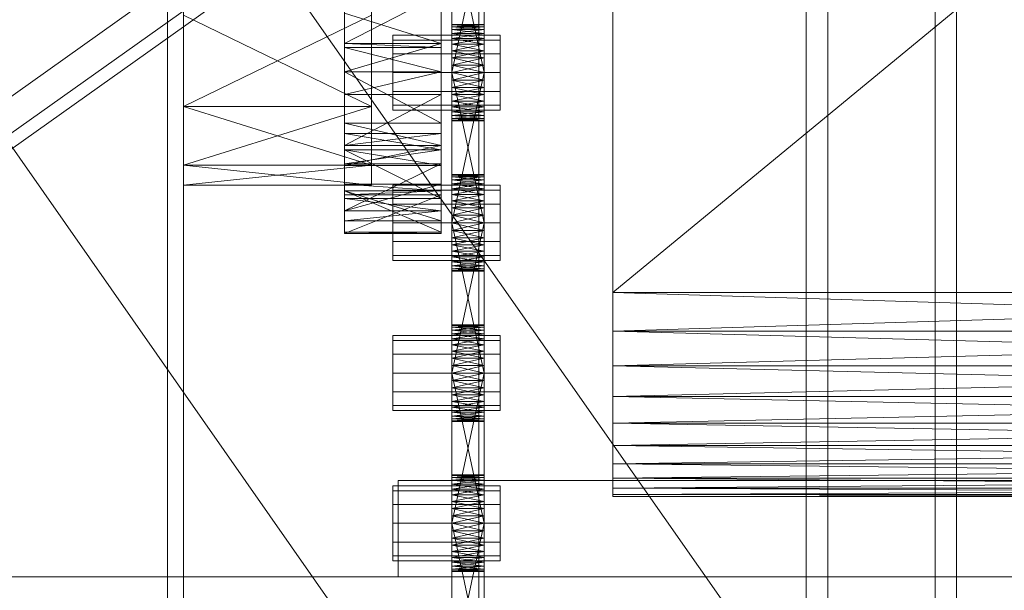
# Model space of a CAD drawing. Header units: millimetres. Extents: x -4395 to 65662, y -65530 to 6847.
# Tile 408 of 656: x 1369 to 1553, y -33946 to -33840. Entities that reach past the tile are written whole.
import ezdxf

# ---------------------------------------------------------------- set-up
doc = ezdxf.new("R2010")
doc.units = ezdxf.units.MM
for name, color, linetype, lineweight in [('COTAS_O', 1, 'Continuous', 0), ('frontal_C03', 7, 'Continuous', 0), ('frontal_secador', 7, 'Continuous', 0), ('frontal_tolva', 7, 'Continuous', 0)]:
    doc.layers.add(name, color=color, linetype=linetype, lineweight=lineweight)
doc.dimstyles.new('R19_100', dxfattribs={"dimtxt": 250, "dimasz": 150, "dimexe": 150, "dimexo": 80, "dimgap": 100, "dimtad": 1, "dimtih": 1, "dimtoh": 1, "dimdsep": 46, "dimcen": 0.09, "dimadec": 0, "dimazin": 0, "dimtfac": 1, "dimtdec": 4, "dimtofl": 0, "dimtmove": 0, "dimatfit": 3, "dimfxl": 1, "dimtolj": 1, "dimtzin": 0, "dimarcsym": 0})

# ---------------------------------------------------------------- blocks, each defined once
blk = doc.blocks.new('DIM_R33_43')
at = {"layer": 'COTAS_O'}
for p, q in [((-1725, -33700), (-1575, -33655)), ((1725, -33700), (1575, -33655)), ((-1725, -34400), (-1725, -33700)), ((-1725, -33700), (1725, -33700)), ((-1725, -33700), (-1575, -33745)), ((1725, -33700), (1575, -33745)), ((1725, -34400), (1725, -33700))]:
    blk.add_line(p, q, dxfattribs=at)
blk.add_text('3450 O', height=250, dxfattribs=at).set_placement((0, -33600))

msp = doc.modelspace()

# ---------------------------------------------------------------- linework, layer by layer
at = {"layer": 'frontal_C03'}
for p, q in [((1455, -35237.853), (1455, -32581.274)), ((1516, -35237.853), (1516, -32581.274)), ((1520, -32581.274), (1520, -35237.853)), ((1455, -32585.202), (1455, -35241.781)), ((1520, -35241.781), (1520, -32585.202)), ((1455, -35724.97), (1455, -33068.391)), ((1520, -33068.391), (1520, -35724.97)), ((1455, -33072.319), (1455, -35728.898)), ((1516, -33072.319), (1516, -35728.898)), ((1520, -35728.898), (1520, -33072.319)), ((1540, -35988), (1540, -33352.082)), ((1544, -35988), (1544, -33352.082))]:
    msp.add_line(p, q, dxfattribs=at)
at = {"layer": 'frontal_secador'}
for p, q in [((1400, -36000), (1400, -33000)), ((1397, -35940), (1397, -33075)), ((1400, -36000), (1400, -33075)), ((1400, -34600), (1400, -33075)), ((1400, -35940), (1400, -33075)), ((1400, -34650), (1400, -33075)), ((1400, -36000), (1400, -33250)), ((1480, -33658.5), (1480, -33919)), ((1480, -33914.82), (1480, -33658.5)), ((1480, -33890.5), (1480, -33677.12)), ((1480, -33914.82), (1480, -33677.12)), ((1480, -33682.82), (1480, -33897.72)), ((1480, -33682.82), (1480, -33919)), ((1480, -33890.5), (1480, -33689.28)), ((1480, -33696.5), (1480, -33897.72)), ((1480, -33890.5), (1480, -33696.5)), ((1715, -33696.5), (1480, -33890.5)), ((1430, -33871.527), (1430, -33737.639)), ((1448, -33737.639), (1448, -33871.527)), ((1400, -33866.731), (1400, -33793.5)), ((1435, -33793.5), (1435, -33866.731)), ((1430, -33805.858), (1430, -33849.361)), ((1430, -33805.858), (1430, -33871.527)), ((1448, -33849.361), (1448, -33805.858)), ((1448, -33871.527), (1448, -33805.858)), ((1450, -33852.281), (1450, -33813.481)), ((1450, -33815.136), (1450, -33852.281)), ((1456, -33813.481), (1456, -33852.281)), ((1456, -33852.281), (1456, -33815.136)), ((1450, -33852.281), (1450, -33817.414)), ((1456, -33817.414), (1456, -33852.281)), ((1450, -33849.5), (1450, -33820.092)), ((1450, -33852.281), (1450, -33820.092)), ((1456, -33820.092), (1456, -33849.5)), ((1456, -33820.092), (1456, -33852.281)), ((1450, -33821.5), (1450, -33849.5)), ((1456, -33849.5), (1450, -33821.5)), ((1456, -33821.5), (1450, -33849.5)), ((1456, -33849.5), (1456, -33821.5)), ((1400, -33866.731), (1400, -33826.67)), ((1435, -33826.67), (1435, -33866.731)), ((1430, -33829.365), (1430, -33844.806)), ((1430, -33849.361), (1430, -33829.365)), ((1430, -33863.889), (1430, -33829.365)), ((1430, -33871.527), (1430, -33829.365)), ((1448, -33844.806), (1448, -33829.365)), ((1448, -33829.365), (1448, -33849.361)), ((1448, -33829.365), (1448, -33863.889)), ((1448, -33829.365), (1448, -33871.527)), ((1400, -33866.731), (1400, -33832.493)), ((1435, -33832.493), (1435, -33866.731)), ((1400, -33866.731), (1400, -33834.5)), ((1430, -33849.353), (1430, -33834.777)), ((1430, -33834.777), (1430, -33844.05)), ((1430, -33849.361), (1430, -33834.777)), ((1448, -33834.777), (1430, -33844.05)), ((1435, -33834.5), (1435, -33866.731)), ((1448, -33834.777), (1448, -33849.353)), ((1448, -33844.05), (1448, -33834.777)), ((1448, -33834.777), (1448, -33849.361)), ((1400, -33866.731), (1400, -33838.76)), ((1400, -33838.76), (1400, -33855.794)), ((1435, -33838.76), (1400, -33855.794)), ((1435, -33855.794), (1400, -33838.76)), ((1430, -33838.435), (1430, -33844.806)), ((1430, -33844.05), (1430, -33838.435)), ((1448, -33844.05), (1430, -33838.435)), ((1435, -33838.76), (1435, -33866.731)), ((1435, -33855.794), (1435, -33838.76)), ((1448, -33844.806), (1448, -33838.435)), ((1448, -33838.435), (1448, -33844.05)), ((1450, -33840.611), (1450, -33840.5)), ((1456, -33840.611), (1450, -33840.5)), ((1456, -33840.5), (1450, -33840.5)), ((1456, -33840.5), (1450, -33840.611)), ((1450, -33840.611), (1450, -33841.481)), ((1450, -33840.94), (1450, -33840.611)), ((1450, -33840.611), (1450, -33843.136)), ((1456, -33840.94), (1450, -33840.611)), ((1456, -33840.611), (1450, -33840.611)), ((1456, -33840.611), (1450, -33840.94)), ((1456, -33840.611), (1456, -33840.5)), ((1456, -33841.481), (1456, -33840.611)), ((1456, -33840.611), (1456, -33840.94)), ((1456, -33843.136), (1456, -33840.611)), ((1439, -33843.438), (1439, -33842.5)), ((1459, -33842.5), (1439, -33842.5)), ((1450, -33841.481), (1450, -33840.94)), ((1456, -33841.481), (1450, -33840.94)), ((1456, -33840.94), (1450, -33840.94)), ((1456, -33840.94), (1450, -33841.481)), ((1450, -33841.481), (1450, -33843.136)), ((1450, -33842.219), (1450, -33841.481)), ((1450, -33845.414), (1450, -33841.481)), ((1450, -33880.281), (1450, -33841.481)), ((1456, -33842.219), (1450, -33841.481)), ((1456, -33841.481), (1450, -33841.481)), ((1456, -33841.481), (1450, -33842.219)), ((1450, -33843.136), (1450, -33842.219)), ((1456, -33843.136), (1450, -33842.219)), ((1456, -33842.219), (1450, -33842.219)), ((1456, -33842.219), (1450, -33843.136)), ((1456, -33840.94), (1456, -33841.481)), ((1456, -33843.136), (1456, -33841.481)), ((1456, -33841.481), (1456, -33842.219)), ((1456, -33841.481), (1456, -33845.414)), ((1456, -33841.481), (1456, -33880.281)), ((1456, -33842.219), (1456, -33843.136)), ((1459, -33843.438), (1459, -33842.5)), ((1430, -33844.05), (1430, -33849.353)), ((1430, -33844.806), (1430, -33844.05)), ((1448, -33844.05), (1430, -33844.05)), ((1448, -33844.05), (1430, -33849.353)), ((1448, -33844.806), (1430, -33844.05)), ((1439, -33846), (1439, -33843.438)), ((1459, -33843.438), (1439, -33843.438)), ((1448, -33849.353), (1448, -33844.05)), ((1448, -33844.05), (1448, -33844.806)), ((1450, -33843.136), (1450, -33845.414)), ((1450, -33844.21), (1450, -33843.136)), ((1450, -33843.136), (1450, -33848.092)), ((1450, -33843.136), (1450, -33880.281)), ((1456, -33844.21), (1450, -33843.136)), ((1456, -33843.136), (1450, -33843.136)), ((1456, -33843.136), (1450, -33844.21)), ((1450, -33845.414), (1450, -33844.21)), ((1456, -33845.414), (1450, -33844.21)), ((1456, -33844.21), (1450, -33844.21)), ((1456, -33844.21), (1450, -33845.414)), ((1456, -33845.414), (1456, -33843.136)), ((1456, -33843.136), (1456, -33844.21)), ((1456, -33848.092), (1456, -33843.136)), ((1456, -33880.281), (1456, -33843.136)), ((1456, -33844.21), (1456, -33845.414)), ((1459, -33846), (1459, -33843.438)), ((1430, -33849.361), (1430, -33844.806)), ((1448, -33849.361), (1430, -33844.806)), ((1448, -33844.806), (1430, -33844.806)), ((1439, -33849.5), (1439, -33846)), ((1459, -33846), (1439, -33846)), ((1448, -33844.806), (1448, -33849.361)), ((1450, -33845.414), (1450, -33848.092)), ((1450, -33846.719), (1450, -33845.414)), ((1450, -33880.281), (1450, -33845.414)), ((1456, -33846.719), (1450, -33845.414)), ((1456, -33845.414), (1450, -33845.414)), ((1456, -33845.414), (1450, -33846.719)), ((1456, -33848.092), (1456, -33845.414)), ((1456, -33845.414), (1456, -33846.719)), ((1456, -33845.414), (1456, -33880.281)), ((1459, -33849.5), (1459, -33846)), ((1450, -33848.092), (1450, -33846.719)), ((1456, -33848.092), (1450, -33846.719)), ((1456, -33846.719), (1450, -33846.719)), ((1456, -33846.719), (1450, -33848.092)), ((1450, -33877.5), (1450, -33848.092)), ((1450, -33848.092), (1450, -33849.5)), ((1450, -33880.281), (1450, -33848.092)), ((1456, -33849.5), (1450, -33848.092)), ((1456, -33848.092), (1450, -33848.092)), ((1456, -33848.092), (1450, -33849.5)), ((1456, -33846.719), (1456, -33848.092)), ((1456, -33848.092), (1456, -33877.5)), ((1456, -33849.5), (1456, -33848.092)), ((1456, -33848.092), (1456, -33880.281)), ((1448, -33849.353), (1430, -33849.353)), ((1448, -33849.353), (1430, -33849.361)), ((1430, -33849.361), (1430, -33860.859)), ((1430, -33858.895), (1430, -33849.361)), ((1430, -33863.889), (1430, -33849.361)), ((1430, -33849.361), (1430, -33853.572)), ((1430, -33849.361), (1430, -33871.527)), ((1448, -33849.361), (1430, -33849.361)), ((1448, -33849.361), (1430, -33853.572)), ((1448, -33858.895), (1430, -33849.361)), ((1439, -33849.5), (1439, -33853)), ((1439, -33849.5), (1459, -33849.5)), ((1448, -33860.859), (1448, -33849.361)), ((1448, -33849.361), (1448, -33858.895)), ((1448, -33849.361), (1448, -33863.889)), ((1448, -33853.572), (1448, -33849.361)), ((1448, -33871.527), (1448, -33849.361)), ((1450, -33849.5), (1450, -33877.5)), ((1456, -33877.5), (1450, -33849.5)), ((1456, -33849.5), (1450, -33849.5)), ((1456, -33849.5), (1450, -33877.5)), ((1450, -33852.281), (1450, -33849.5)), ((1450, -33849.5), (1450, -33850.908)), ((1456, -33849.5), (1450, -33850.908)), ((1456, -33850.908), (1450, -33849.5)), ((1456, -33877.5), (1456, -33849.5)), ((1456, -33849.5), (1456, -33852.281)), ((1456, -33850.908), (1456, -33849.5)), ((1459, -33853), (1459, -33849.5)), ((1450, -33850.908), (1450, -33852.281)), ((1456, -33850.908), (1450, -33850.908)), ((1456, -33850.908), (1450, -33852.281)), ((1456, -33852.281), (1450, -33850.908)), ((1456, -33852.281), (1456, -33850.908)), ((1430, -33866.827), (1430, -33853.572)), ((1430, -33853.572), (1430, -33863.075)), ((1430, -33863.889), (1430, -33853.572)), ((1448, -33853.572), (1430, -33853.572)), ((1448, -33853.572), (1430, -33863.075)), ((1439, -33853), (1439, -33855.562)), ((1459, -33853), (1439, -33853)), ((1448, -33853.572), (1448, -33866.827)), ((1448, -33863.075), (1448, -33853.572)), ((1448, -33853.572), (1448, -33863.889)), ((1450, -33854.79), (1450, -33852.281)), ((1450, -33852.281), (1450, -33853.586)), ((1450, -33856.781), (1450, -33852.281)), ((1450, -33858.5), (1450, -33852.281)), ((1456, -33852.281), (1450, -33852.281)), ((1456, -33852.281), (1450, -33853.586)), ((1456, -33853.586), (1450, -33852.281)), ((1450, -33853.586), (1450, -33854.79)), ((1456, -33853.586), (1450, -33853.586)), ((1456, -33853.586), (1450, -33854.79)), ((1456, -33854.79), (1450, -33853.586)), ((1456, -33852.281), (1456, -33854.79)), ((1456, -33853.586), (1456, -33852.281)), ((1456, -33852.281), (1456, -33856.781)), ((1456, -33852.281), (1456, -33858.5)), ((1456, -33854.79), (1456, -33853.586)), ((1459, -33853), (1459, -33855.562)), ((1450, -33856.781), (1450, -33854.79)), ((1450, -33854.79), (1450, -33855.864)), ((1456, -33854.79), (1450, -33854.79)), ((1456, -33854.79), (1450, -33855.864)), ((1456, -33855.864), (1450, -33854.79)), ((1456, -33854.79), (1456, -33856.781)), ((1456, -33855.864), (1456, -33854.79)), ((1400, -33855.794), (1400, -33866.731)), ((1435, -33855.794), (1400, -33855.794)), ((1435, -33855.794), (1400, -33866.731)), ((1435, -33866.731), (1400, -33855.794)), ((1435, -33866.731), (1435, -33855.794)), ((1439, -33855.562), (1439, -33856.5)), ((1459, -33855.562), (1439, -33855.562)), ((1459, -33856.5), (1439, -33856.5)), ((1450, -33855.864), (1450, -33856.781)), ((1456, -33855.864), (1450, -33855.864)), ((1456, -33855.864), (1450, -33856.781)), ((1456, -33856.781), (1450, -33855.864)), ((1450, -33858.06), (1450, -33856.781)), ((1450, -33856.781), (1450, -33857.519)), ((1450, -33858.5), (1450, -33856.781)), ((1456, -33856.781), (1450, -33856.781)), ((1456, -33856.781), (1450, -33857.519)), ((1456, -33857.519), (1450, -33856.781)), ((1456, -33856.781), (1456, -33855.864)), ((1456, -33856.781), (1456, -33858.06)), ((1456, -33857.519), (1456, -33856.781)), ((1456, -33856.781), (1456, -33858.5)), ((1459, -33855.562), (1459, -33856.5)), ((1430, -33858.895), (1430, -33860.859)), ((1430, -33863.075), (1430, -33858.895)), ((1448, -33863.075), (1430, -33858.895)), ((1448, -33858.895), (1430, -33858.895)), ((1448, -33860.859), (1448, -33858.895)), ((1448, -33858.895), (1448, -33863.075)), ((1450, -33857.519), (1450, -33858.06)), ((1456, -33857.519), (1450, -33857.519)), ((1456, -33857.519), (1450, -33858.06)), ((1456, -33858.06), (1450, -33857.519)), ((1450, -33858.5), (1450, -33858.06)), ((1450, -33858.06), (1450, -33858.389)), ((1456, -33858.06), (1450, -33858.06)), ((1456, -33858.06), (1450, -33858.389)), ((1456, -33858.389), (1450, -33858.06)), ((1450, -33858.389), (1450, -33858.5)), ((1456, -33858.389), (1450, -33858.389)), ((1456, -33858.389), (1450, -33858.5)), ((1456, -33858.5), (1450, -33858.389)), ((1456, -33858.5), (1450, -33858.5)), ((1456, -33858.06), (1456, -33857.519)), ((1456, -33858.06), (1456, -33858.5)), ((1456, -33858.389), (1456, -33858.06)), ((1456, -33858.5), (1456, -33858.389)), ((1430, -33860.859), (1430, -33863.075)), ((1430, -33863.889), (1430, -33860.859)), ((1448, -33863.889), (1430, -33860.859)), ((1448, -33860.859), (1430, -33860.859)), ((1448, -33860.859), (1430, -33863.075)), ((1448, -33863.075), (1448, -33860.859)), ((1448, -33860.859), (1448, -33863.889)), ((1430, -33863.075), (1430, -33866.827)), ((1448, -33863.075), (1430, -33863.075)), ((1448, -33863.075), (1430, -33866.827)), ((1430, -33866.827), (1430, -33863.889)), ((1430, -33863.889), (1430, -33870.317)), ((1430, -33872.954), (1430, -33863.889)), ((1430, -33871.527), (1430, -33863.889)), ((1430, -33863.889), (1430, -33866.487)), ((1448, -33866.827), (1430, -33863.889)), ((1448, -33863.889), (1430, -33863.889)), ((1448, -33863.889), (1430, -33866.487)), ((1448, -33872.954), (1430, -33863.889)), ((1448, -33866.827), (1448, -33863.075)), ((1448, -33863.889), (1448, -33866.827)), ((1448, -33870.317), (1448, -33863.889)), ((1448, -33863.889), (1448, -33872.954)), ((1448, -33863.889), (1448, -33871.527)), ((1448, -33866.487), (1448, -33863.889)), ((1430, -33877.124), (1430, -33866.487)), ((1430, -33866.487), (1430, -33875.291)), ((1430, -33871.527), (1430, -33866.487)), ((1448, -33866.487), (1430, -33866.487)), ((1448, -33866.487), (1430, -33875.291)), ((1448, -33866.487), (1448, -33877.124)), ((1448, -33875.291), (1448, -33866.487)), ((1448, -33866.487), (1448, -33871.527)), ((1400, -33866.731), (1400, -33870.5)), ((1435, -33866.731), (1400, -33866.731)), ((1435, -33866.731), (1400, -33870.5)), ((1435, -33870.5), (1400, -33866.731)), ((1448, -33866.827), (1430, -33866.827)), ((1435, -33866.731), (1435, -33870.5)), ((1450, -33868.611), (1450, -33868.5)), ((1456, -33868.611), (1450, -33868.5)), ((1456, -33868.5), (1450, -33868.5)), ((1456, -33868.5), (1450, -33868.611)), ((1450, -33868.611), (1450, -33869.481)), ((1450, -33868.94), (1450, -33868.611)), ((1450, -33868.611), (1450, -33871.136)), ((1456, -33868.94), (1450, -33868.611)), ((1456, -33868.611), (1450, -33868.611)), ((1456, -33868.611), (1450, -33868.94)), ((1450, -33869.481), (1450, -33868.94)), ((1456, -33869.481), (1450, -33868.94)), ((1456, -33868.94), (1450, -33868.94)), ((1456, -33868.94), (1450, -33869.481)), ((1450, -33869.481), (1450, -33871.136)), ((1450, -33870.219), (1450, -33869.481)), ((1450, -33873.414), (1450, -33869.481)), ((1450, -33908.281), (1450, -33869.481)), ((1456, -33870.219), (1450, -33869.481)), ((1456, -33869.481), (1450, -33869.481)), ((1456, -33869.481), (1450, -33870.219)), ((1456, -33868.611), (1456, -33868.5)), ((1456, -33869.481), (1456, -33868.611)), ((1456, -33868.611), (1456, -33868.94)), ((1456, -33871.136), (1456, -33868.611)), ((1456, -33868.94), (1456, -33869.481)), ((1456, -33871.136), (1456, -33869.481)), ((1456, -33869.481), (1456, -33870.219)), ((1456, -33869.481), (1456, -33873.414)), ((1456, -33869.481), (1456, -33908.281)), ((1435, -33870.5), (1400, -33870.5)), ((1430, -33872.954), (1430, -33870.317)), ((1430, -33870.317), (1430, -33875.291)), ((1430, -33871.527), (1430, -33870.317)), ((1448, -33871.527), (1430, -33870.317)), ((1448, -33870.317), (1430, -33870.317)), ((1448, -33870.317), (1430, -33875.291)), ((1430, -33877.124), (1430, -33871.527)), ((1430, -33871.527), (1430, -33872.256)), ((1430, -33879.235), (1430, -33871.527)), ((1448, -33877.124), (1430, -33871.527)), ((1448, -33871.527), (1430, -33871.527)), ((1448, -33871.527), (1430, -33872.256)), ((1448, -33879.235), (1430, -33871.527)), ((1439, -33871.438), (1439, -33870.5)), ((1459, -33870.5), (1439, -33870.5)), ((1439, -33874), (1439, -33871.438)), ((1459, -33871.438), (1439, -33871.438)), ((1448, -33870.317), (1448, -33872.954)), ((1448, -33875.291), (1448, -33870.317)), ((1448, -33870.317), (1448, -33871.527)), ((1448, -33871.527), (1448, -33877.124)), ((1448, -33872.256), (1448, -33871.527)), ((1448, -33871.527), (1448, -33879.235)), ((1450, -33871.136), (1450, -33870.219)), ((1456, -33871.136), (1450, -33870.219)), ((1456, -33870.219), (1450, -33870.219)), ((1456, -33870.219), (1450, -33871.136)), ((1450, -33871.136), (1450, -33873.414)), ((1450, -33872.21), (1450, -33871.136)), ((1450, -33871.136), (1450, -33876.092)), ((1450, -33871.136), (1450, -33908.281)), ((1456, -33872.21), (1450, -33871.136)), ((1456, -33871.136), (1450, -33871.136)), ((1456, -33871.136), (1450, -33872.21)), ((1456, -33870.219), (1456, -33871.136)), ((1456, -33873.414), (1456, -33871.136)), ((1456, -33871.136), (1456, -33872.21)), ((1456, -33876.092), (1456, -33871.136)), ((1456, -33908.281), (1456, -33871.136)), ((1459, -33871.438), (1459, -33870.5)), ((1459, -33874), (1459, -33871.438)), ((1430, -33879.235), (1430, -33872.256)), ((1430, -33872.256), (1430, -33879.5)), ((1448, -33872.256), (1430, -33872.256)), ((1448, -33872.256), (1430, -33879.5)), ((1430, -33875.291), (1430, -33872.954)), ((1448, -33875.291), (1430, -33872.954)), ((1448, -33872.954), (1430, -33872.954)), ((1448, -33872.256), (1448, -33879.235)), ((1448, -33879.5), (1448, -33872.256)), ((1448, -33872.954), (1448, -33875.291)), ((1450, -33873.414), (1450, -33872.21)), ((1456, -33873.414), (1450, -33872.21)), ((1456, -33872.21), (1450, -33872.21)), ((1456, -33872.21), (1450, -33873.414)), ((1450, -33873.414), (1450, -33876.092)), ((1450, -33874.719), (1450, -33873.414)), ((1450, -33908.281), (1450, -33873.414)), ((1456, -33874.719), (1450, -33873.414)), ((1456, -33873.414), (1450, -33873.414)), ((1456, -33873.414), (1450, -33874.719)), ((1456, -33872.21), (1456, -33873.414)), ((1456, -33876.092), (1456, -33873.414)), ((1456, -33873.414), (1456, -33874.719)), ((1456, -33873.414), (1456, -33908.281)), ((1430, -33875.291), (1430, -33877.124)), ((1448, -33875.291), (1430, -33875.291)), ((1448, -33875.291), (1430, -33877.124)), ((1439, -33877.5), (1439, -33874)), ((1459, -33874), (1439, -33874)), ((1448, -33877.124), (1448, -33875.291)), ((1450, -33876.092), (1450, -33874.719)), ((1456, -33876.092), (1450, -33874.719)), ((1456, -33874.719), (1450, -33874.719)), ((1456, -33874.719), (1450, -33876.092)), ((1456, -33874.719), (1456, -33876.092)), ((1459, -33877.5), (1459, -33874)), ((1448, -33877.124), (1430, -33877.124)), ((1439, -33877.5), (1439, -33881)), ((1439, -33877.5), (1459, -33877.5)), ((1450, -33905.5), (1450, -33876.092)), ((1450, -33876.092), (1450, -33877.5)), ((1450, -33908.281), (1450, -33876.092)), ((1456, -33877.5), (1450, -33876.092)), ((1456, -33876.092), (1450, -33876.092)), ((1456, -33876.092), (1450, -33877.5)), ((1450, -33877.5), (1450, -33905.5)), ((1456, -33905.5), (1450, -33877.5)), ((1456, -33877.5), (1450, -33877.5)), ((1456, -33877.5), (1450, -33905.5)), ((1450, -33880.281), (1450, -33877.5)), ((1450, -33877.5), (1450, -33878.908)), ((1456, -33877.5), (1450, -33878.908)), ((1456, -33878.908), (1450, -33877.5)), ((1456, -33876.092), (1456, -33905.5)), ((1456, -33877.5), (1456, -33876.092)), ((1456, -33876.092), (1456, -33908.281)), ((1456, -33905.5), (1456, -33877.5)), ((1456, -33877.5), (1456, -33880.281)), ((1456, -33878.908), (1456, -33877.5)), ((1459, -33881), (1459, -33877.5)), ((1430, -33879.5), (1430, -33879.235)), ((1448, -33879.5), (1430, -33879.235)), ((1448, -33879.235), (1430, -33879.235)), ((1448, -33879.235), (1448, -33879.5)), ((1450, -33878.908), (1450, -33880.281)), ((1456, -33878.908), (1450, -33878.908)), ((1456, -33878.908), (1450, -33880.281)), ((1456, -33880.281), (1450, -33878.908)), ((1456, -33880.281), (1456, -33878.908)), ((1448, -33879.5), (1430, -33879.5)), ((1439, -33881), (1439, -33883.562)), ((1459, -33881), (1439, -33881)), ((1450, -33882.79), (1450, -33880.281)), ((1450, -33880.281), (1450, -33881.586)), ((1450, -33884.781), (1450, -33880.281)), ((1450, -33886.5), (1450, -33880.281)), ((1456, -33880.281), (1450, -33880.281)), ((1456, -33880.281), (1450, -33881.586)), ((1456, -33881.586), (1450, -33880.281)), ((1456, -33880.281), (1456, -33882.79)), ((1456, -33881.586), (1456, -33880.281)), ((1456, -33880.281), (1456, -33884.781)), ((1456, -33880.281), (1456, -33886.5)), ((1459, -33881), (1459, -33883.562)), ((1450, -33881.586), (1450, -33882.79)), ((1456, -33881.586), (1450, -33881.586)), ((1456, -33881.586), (1450, -33882.79)), ((1456, -33882.79), (1450, -33881.586)), ((1450, -33884.781), (1450, -33882.79)), ((1450, -33882.79), (1450, -33883.864)), ((1456, -33882.79), (1450, -33882.79)), ((1456, -33882.79), (1450, -33883.864)), ((1456, -33883.864), (1450, -33882.79)), ((1456, -33882.79), (1456, -33881.586)), ((1456, -33882.79), (1456, -33884.781)), ((1456, -33883.864), (1456, -33882.79)), ((1439, -33883.562), (1439, -33884.5)), ((1459, -33883.562), (1439, -33883.562)), ((1459, -33884.5), (1439, -33884.5)), ((1450, -33883.864), (1450, -33884.781)), ((1456, -33883.864), (1450, -33883.864)), ((1456, -33883.864), (1450, -33884.781)), ((1456, -33884.781), (1450, -33883.864)), ((1450, -33886.06), (1450, -33884.781)), ((1450, -33884.781), (1450, -33885.519)), ((1450, -33886.5), (1450, -33884.781)), ((1456, -33884.781), (1450, -33884.781)), ((1456, -33884.781), (1450, -33885.519)), ((1456, -33885.519), (1450, -33884.781)), ((1456, -33884.781), (1456, -33883.864)), ((1456, -33884.781), (1456, -33886.06)), ((1456, -33885.519), (1456, -33884.781)), ((1456, -33884.781), (1456, -33886.5)), ((1459, -33883.562), (1459, -33884.5)), ((1450, -33885.519), (1450, -33886.06)), ((1456, -33885.519), (1450, -33885.519)), ((1456, -33885.519), (1450, -33886.06)), ((1456, -33886.06), (1450, -33885.519)), ((1450, -33886.5), (1450, -33886.06)), ((1450, -33886.06), (1450, -33886.389)), ((1456, -33886.06), (1450, -33886.06)), ((1456, -33886.06), (1450, -33886.389)), ((1456, -33886.389), (1450, -33886.06)), ((1450, -33886.389), (1450, -33886.5)), ((1456, -33886.389), (1450, -33886.389)), ((1456, -33886.389), (1450, -33886.5)), ((1456, -33886.5), (1450, -33886.389)), ((1456, -33886.5), (1450, -33886.5)), ((1456, -33886.06), (1456, -33885.519)), ((1456, -33886.06), (1456, -33886.5)), ((1456, -33886.389), (1456, -33886.06)), ((1456, -33886.5), (1456, -33886.389)), ((1480, -33897.72), (1480, -33890.5)), ((1480, -33904.18), (1480, -33890.5)), ((1480, -33914.82), (1480, -33890.5)), ((1715, -33897.72), (1480, -33890.5)), ((1715, -33890.5), (1480, -33890.5)), ((1715, -33890.5), (1480, -33897.72)), ((1450, -33896.611), (1450, -33896.5)), ((1456, -33896.611), (1450, -33896.5)), ((1456, -33896.5), (1450, -33896.5)), ((1456, -33896.5), (1450, -33896.611)), ((1450, -33896.611), (1450, -33897.481)), ((1450, -33896.94), (1450, -33896.611)), ((1450, -33896.611), (1450, -33899.136)), ((1456, -33896.94), (1450, -33896.611)), ((1456, -33896.611), (1450, -33896.611)), ((1456, -33896.611), (1450, -33896.94)), ((1450, -33897.481), (1450, -33896.94)), ((1456, -33897.481), (1450, -33896.94)), ((1456, -33896.94), (1450, -33896.94)), ((1456, -33896.94), (1450, -33897.481)), ((1450, -33897.481), (1450, -33899.136)), ((1450, -33898.219), (1450, -33897.481)), ((1450, -33901.414), (1450, -33897.481)), ((1450, -33936.281), (1450, -33897.481)), ((1456, -33898.219), (1450, -33897.481)), ((1456, -33897.481), (1450, -33897.481)), ((1456, -33897.481), (1450, -33898.219)), ((1456, -33896.611), (1456, -33896.5)), ((1456, -33897.481), (1456, -33896.611)), ((1456, -33896.611), (1456, -33896.94)), ((1456, -33899.136), (1456, -33896.611)), ((1456, -33896.94), (1456, -33897.481)), ((1456, -33899.136), (1456, -33897.481)), ((1456, -33897.481), (1456, -33898.219)), ((1456, -33897.481), (1456, -33901.414)), ((1456, -33897.481), (1456, -33936.281)), ((1439, -33899.438), (1439, -33898.5)), ((1459, -33898.5), (1439, -33898.5)), ((1439, -33902), (1439, -33899.438)), ((1459, -33899.438), (1439, -33899.438)), ((1450, -33899.136), (1450, -33898.219)), ((1456, -33899.136), (1450, -33898.219)), ((1456, -33898.219), (1450, -33898.219)), ((1456, -33898.219), (1450, -33899.136)), ((1450, -33899.136), (1450, -33901.414)), ((1450, -33900.21), (1450, -33899.136)), ((1450, -33899.136), (1450, -33904.092)), ((1450, -33899.136), (1450, -33936.281)), ((1456, -33900.21), (1450, -33899.136)), ((1456, -33899.136), (1450, -33899.136)), ((1456, -33899.136), (1450, -33900.21)), ((1456, -33898.219), (1456, -33899.136)), ((1456, -33901.414), (1456, -33899.136)), ((1456, -33899.136), (1456, -33900.21)), ((1456, -33904.092), (1456, -33899.136)), ((1456, -33936.281), (1456, -33899.136)), ((1459, -33899.438), (1459, -33898.5)), ((1459, -33902), (1459, -33899.438)), ((1480, -33897.72), (1480, -33909.88)), ((1480, -33904.18), (1480, -33897.72)), ((1480, -33897.72), (1480, -33919)), ((1715, -33904.18), (1480, -33897.72)), ((1715, -33897.72), (1480, -33897.72)), ((1715, -33897.72), (1480, -33904.18)), ((1450, -33901.414), (1450, -33900.21)), ((1456, -33901.414), (1450, -33900.21)), ((1456, -33900.21), (1450, -33900.21)), ((1456, -33900.21), (1450, -33901.414)), ((1456, -33900.21), (1456, -33901.414)), ((1439, -33905.5), (1439, -33902)), ((1459, -33902), (1439, -33902)), ((1450, -33901.414), (1450, -33904.092)), ((1450, -33902.719), (1450, -33901.414)), ((1450, -33936.281), (1450, -33901.414)), ((1456, -33902.719), (1450, -33901.414)), ((1456, -33901.414), (1450, -33901.414)), ((1456, -33901.414), (1450, -33902.719)), ((1450, -33904.092), (1450, -33902.719)), ((1456, -33904.092), (1450, -33902.719)), ((1456, -33902.719), (1450, -33902.719)), ((1456, -33902.719), (1450, -33904.092)), ((1456, -33904.092), (1456, -33901.414)), ((1456, -33901.414), (1456, -33902.719)), ((1456, -33901.414), (1456, -33936.281)), ((1456, -33902.719), (1456, -33904.092)), ((1459, -33905.5), (1459, -33902)), ((1450, -33933.5), (1450, -33904.092)), ((1450, -33904.092), (1450, -33905.5)), ((1450, -33936.281), (1450, -33904.092)), ((1456, -33905.5), (1450, -33904.092)), ((1456, -33904.092), (1450, -33904.092)), ((1456, -33904.092), (1450, -33905.5)), ((1456, -33904.092), (1456, -33933.5)), ((1456, -33905.5), (1456, -33904.092)), ((1456, -33904.092), (1456, -33936.281)), ((1480, -33909.88), (1480, -33904.18)), ((1480, -33914.82), (1480, -33904.18)), ((1715, -33909.88), (1480, -33904.18)), ((1715, -33904.18), (1480, -33904.18)), ((1715, -33904.18), (1480, -33909.88)), ((1439, -33905.5), (1439, -33909)), ((1439, -33905.5), (1459, -33905.5)), ((1450, -33905.5), (1450, -33933.5)), ((1456, -33933.5), (1450, -33905.5)), ((1456, -33905.5), (1450, -33905.5)), ((1456, -33905.5), (1450, -33933.5)), ((1450, -33908.281), (1450, -33905.5)), ((1450, -33905.5), (1450, -33906.908)), ((1456, -33905.5), (1450, -33906.908)), ((1456, -33906.908), (1450, -33905.5)), ((1456, -33933.5), (1456, -33905.5)), ((1456, -33905.5), (1456, -33908.281)), ((1456, -33906.908), (1456, -33905.5)), ((1459, -33909), (1459, -33905.5)), ((1450, -33906.908), (1450, -33908.281)), ((1456, -33906.908), (1450, -33906.908)), ((1456, -33906.908), (1450, -33908.281)), ((1456, -33908.281), (1450, -33906.908)), ((1450, -33910.79), (1450, -33908.281)), ((1450, -33908.281), (1450, -33909.586)), ((1450, -33912.781), (1450, -33908.281)), ((1450, -33914.5), (1450, -33908.281)), ((1456, -33908.281), (1450, -33908.281)), ((1456, -33908.281), (1450, -33909.586)), ((1456, -33909.586), (1450, -33908.281)), ((1456, -33908.281), (1456, -33906.908)), ((1456, -33908.281), (1456, -33910.79)), ((1456, -33909.586), (1456, -33908.281)), ((1456, -33908.281), (1456, -33912.781)), ((1456, -33908.281), (1456, -33914.5)), ((1439, -33909), (1439, -33911.562)), ((1459, -33909), (1439, -33909)), ((1450, -33909.586), (1450, -33910.79)), ((1456, -33909.586), (1450, -33909.586)), ((1456, -33909.586), (1450, -33910.79)), ((1456, -33910.79), (1450, -33909.586)), ((1456, -33910.79), (1456, -33909.586)), ((1459, -33909), (1459, -33911.562)), ((1480, -33909.88), (1480, -33919)), ((1480, -33914.82), (1480, -33909.88)), ((1715, -33914.82), (1480, -33909.88)), ((1715, -33909.88), (1480, -33909.88)), ((1715, -33909.88), (1480, -33914.82)), ((1439, -33911.562), (1439, -33912.5)), ((1459, -33911.562), (1439, -33911.562)), ((1450, -33912.781), (1450, -33910.79)), ((1450, -33910.79), (1450, -33911.864)), ((1456, -33910.79), (1450, -33910.79)), ((1456, -33910.79), (1450, -33911.864)), ((1456, -33911.864), (1450, -33910.79)), ((1450, -33911.864), (1450, -33912.781)), ((1456, -33911.864), (1450, -33911.864)), ((1456, -33911.864), (1450, -33912.781)), ((1456, -33912.781), (1450, -33911.864)), ((1456, -33910.79), (1456, -33912.781)), ((1456, -33911.864), (1456, -33910.79)), ((1456, -33912.781), (1456, -33911.864)), ((1459, -33911.562), (1459, -33912.5)), ((1459, -33912.5), (1439, -33912.5)), ((1450, -33914.06), (1450, -33912.781)), ((1450, -33912.781), (1450, -33913.519)), ((1450, -33914.5), (1450, -33912.781)), ((1456, -33912.781), (1450, -33912.781)), ((1456, -33912.781), (1450, -33913.519)), ((1456, -33913.519), (1450, -33912.781)), ((1450, -33913.519), (1450, -33914.06)), ((1456, -33913.519), (1450, -33913.519)), ((1456, -33913.519), (1450, -33914.06)), ((1456, -33914.06), (1450, -33913.519)), ((1450, -33914.5), (1450, -33914.06)), ((1450, -33914.06), (1450, -33914.389)), ((1456, -33914.06), (1450, -33914.06)), ((1456, -33914.06), (1450, -33914.389)), ((1456, -33914.389), (1450, -33914.06)), ((1456, -33912.781), (1456, -33914.06)), ((1456, -33913.519), (1456, -33912.781)), ((1456, -33912.781), (1456, -33914.5)), ((1456, -33914.06), (1456, -33913.519)), ((1456, -33914.06), (1456, -33914.5)), ((1456, -33914.389), (1456, -33914.06)), ((1450, -33914.389), (1450, -33914.5)), ((1456, -33914.389), (1450, -33914.389)), ((1456, -33914.389), (1450, -33914.5)), ((1456, -33914.5), (1450, -33914.389)), ((1456, -33914.5), (1450, -33914.5)), ((1456, -33914.5), (1456, -33914.389)), ((1480, -33919), (1480, -33914.82)), ((1480, -33922.42), (1480, -33914.82)), ((1480, -33926.98), (1480, -33914.82)), ((1715, -33919), (1480, -33914.82)), ((1715, -33914.82), (1480, -33914.82)), ((1715, -33914.82), (1480, -33919)), ((1480, -33919), (1480, -33925.08)), ((1480, -33922.42), (1480, -33919)), ((1480, -33919), (1480, -33928.12)), ((1480, -33919), (1480, -33926.98)), ((1715, -33922.42), (1480, -33919)), ((1715, -33919), (1480, -33919)), ((1715, -33919), (1480, -33922.42)), ((1480, -33925.08), (1480, -33922.42)), ((1480, -33926.98), (1480, -33922.42)), ((1715, -33925.08), (1480, -33922.42)), ((1715, -33922.42), (1480, -33922.42)), ((1715, -33922.42), (1480, -33925.08)), ((1450, -33924.611), (1450, -33924.5)), ((1456, -33924.611), (1450, -33924.5)), ((1456, -33924.5), (1450, -33924.5)), ((1456, -33924.5), (1450, -33924.611)), ((1450, -33924.611), (1450, -33925.481)), ((1450, -33924.94), (1450, -33924.611)), ((1450, -33924.611), (1450, -33927.136)), ((1456, -33924.94), (1450, -33924.611)), ((1456, -33924.611), (1450, -33924.611)), ((1456, -33924.611), (1450, -33924.94)), ((1450, -33925.481), (1450, -33924.94)), ((1456, -33925.481), (1450, -33924.94)), ((1456, -33924.94), (1450, -33924.94)), ((1456, -33924.94), (1450, -33925.481)), ((1456, -33924.611), (1456, -33924.5)), ((1456, -33925.481), (1456, -33924.611)), ((1456, -33924.611), (1456, -33924.94)), ((1456, -33927.136), (1456, -33924.611)), ((1456, -33924.94), (1456, -33925.481)), ((1480, -33925.08), (1480, -33928.12)), ((1480, -33926.98), (1480, -33925.08)), ((1715, -33926.98), (1480, -33925.08)), ((1715, -33925.08), (1480, -33925.08)), ((1715, -33925.08), (1480, -33926.98)), ((1439, -33927.438), (1439, -33926.5)), ((1459, -33926.5), (1439, -33926.5)), ((1440, -33925.5), (1710, -33925.5)), ((1440, -33943.5), (1440, -33925.5)), ((1450, -33925.481), (1450, -33927.136)), ((1450, -33926.219), (1450, -33925.481)), ((1450, -33929.414), (1450, -33925.481)), ((1450, -33964.281), (1450, -33925.481)), ((1456, -33926.219), (1450, -33925.481)), ((1456, -33925.481), (1450, -33925.481)), ((1456, -33925.481), (1450, -33926.219)), ((1450, -33927.136), (1450, -33926.219)), ((1456, -33927.136), (1450, -33926.219)), ((1456, -33926.219), (1450, -33926.219)), ((1456, -33926.219), (1450, -33927.136)), ((1456, -33927.136), (1456, -33925.481)), ((1456, -33925.481), (1456, -33926.219)), ((1456, -33925.481), (1456, -33929.414)), ((1456, -33925.481), (1456, -33964.281)), ((1456, -33926.219), (1456, -33927.136)), ((1459, -33927.438), (1459, -33926.5)), ((1480, -33928.5), (1480, -33926.98)), ((1480, -33926.98), (1480, -33928.12)), ((1715, -33928.12), (1480, -33926.98)), ((1715, -33926.98), (1480, -33926.98)), ((1715, -33926.98), (1480, -33928.12)), ((1439, -33930), (1439, -33927.438)), ((1459, -33927.438), (1439, -33927.438)), ((1450, -33927.136), (1450, -33929.414)), ((1450, -33928.21), (1450, -33927.136)), ((1450, -33927.136), (1450, -33932.092)), ((1450, -33927.136), (1450, -33964.281)), ((1456, -33928.21), (1450, -33927.136)), ((1456, -33927.136), (1450, -33927.136)), ((1456, -33927.136), (1450, -33928.21)), ((1450, -33929.414), (1450, -33928.21)), ((1456, -33929.414), (1450, -33928.21)), ((1456, -33928.21), (1450, -33928.21)), ((1456, -33928.21), (1450, -33929.414)), ((1456, -33929.414), (1456, -33927.136)), ((1456, -33927.136), (1456, -33928.21)), ((1456, -33932.092), (1456, -33927.136)), ((1456, -33964.281), (1456, -33927.136)), ((1456, -33928.21), (1456, -33929.414)), ((1459, -33930), (1459, -33927.438)), ((1480, -33928.12), (1480, -33928.5)), ((1715, -33928.5), (1480, -33928.12)), ((1715, -33928.12), (1480, -33928.12)), ((1715, -33928.12), (1480, -33928.5)), ((1480, -33928.5), (1715, -33928.5)), ((1439, -33933.5), (1439, -33930)), ((1459, -33930), (1439, -33930)), ((1450, -33929.414), (1450, -33932.092)), ((1450, -33930.719), (1450, -33929.414)), ((1450, -33964.281), (1450, -33929.414)), ((1456, -33930.719), (1450, -33929.414)), ((1456, -33929.414), (1450, -33929.414)), ((1456, -33929.414), (1450, -33930.719)), ((1456, -33932.092), (1456, -33929.414)), ((1456, -33929.414), (1456, -33930.719)), ((1456, -33929.414), (1456, -33964.281)), ((1459, -33933.5), (1459, -33930)), ((1450, -33932.092), (1450, -33930.719)), ((1456, -33932.092), (1450, -33930.719)), ((1456, -33930.719), (1450, -33930.719)), ((1456, -33930.719), (1450, -33932.092)), ((1450, -33961.5), (1450, -33932.092)), ((1450, -33932.092), (1450, -33933.5)), ((1450, -33964.281), (1450, -33932.092)), ((1456, -33933.5), (1450, -33932.092)), ((1456, -33932.092), (1450, -33932.092)), ((1456, -33932.092), (1450, -33933.5)), ((1456, -33930.719), (1456, -33932.092)), ((1456, -33932.092), (1456, -33961.5)), ((1456, -33933.5), (1456, -33932.092)), ((1456, -33932.092), (1456, -33964.281)), ((1439, -33933.5), (1439, -33937)), ((1439, -33933.5), (1459, -33933.5)), ((1450, -33933.5), (1450, -33961.5)), ((1456, -33961.5), (1450, -33933.5)), ((1456, -33933.5), (1450, -33933.5)), ((1456, -33933.5), (1450, -33961.5)), ((1450, -33936.281), (1450, -33933.5)), ((1450, -33933.5), (1450, -33934.908)), ((1456, -33933.5), (1450, -33934.908)), ((1456, -33934.908), (1450, -33933.5)), ((1456, -33961.5), (1456, -33933.5)), ((1456, -33933.5), (1456, -33936.281)), ((1456, -33934.908), (1456, -33933.5)), ((1459, -33937), (1459, -33933.5)), ((1450, -33934.908), (1450, -33936.281)), ((1456, -33934.908), (1450, -33934.908)), ((1456, -33934.908), (1450, -33936.281)), ((1456, -33936.281), (1450, -33934.908)), ((1456, -33936.281), (1456, -33934.908)), ((1439, -33937), (1439, -33939.562)), ((1459, -33937), (1439, -33937)), ((1450, -33938.79), (1450, -33936.281)), ((1450, -33936.281), (1450, -33937.586)), ((1450, -33940.781), (1450, -33936.281)), ((1450, -33942.5), (1450, -33936.281)), ((1456, -33936.281), (1450, -33936.281)), ((1456, -33936.281), (1450, -33937.586)), ((1456, -33937.586), (1450, -33936.281)), ((1450, -33937.586), (1450, -33938.79)), ((1456, -33937.586), (1450, -33937.586)), ((1456, -33937.586), (1450, -33938.79)), ((1456, -33938.79), (1450, -33937.586)), ((1456, -33936.281), (1456, -33938.79)), ((1456, -33937.586), (1456, -33936.281)), ((1456, -33936.281), (1456, -33940.781)), ((1456, -33936.281), (1456, -33942.5)), ((1456, -33938.79), (1456, -33937.586)), ((1459, -33937), (1459, -33939.562)), ((1439, -33939.562), (1439, -33940.5)), ((1459, -33939.562), (1439, -33939.562)), ((1450, -33940.781), (1450, -33938.79)), ((1450, -33938.79), (1450, -33939.864)), ((1456, -33938.79), (1450, -33938.79)), ((1456, -33938.79), (1450, -33939.864)), ((1456, -33939.864), (1450, -33938.79)), ((1450, -33939.864), (1450, -33940.781)), ((1456, -33939.864), (1450, -33939.864)), ((1456, -33939.864), (1450, -33940.781)), ((1456, -33940.781), (1450, -33939.864)), ((1456, -33938.79), (1456, -33940.781)), ((1456, -33939.864), (1456, -33938.79)), ((1456, -33940.781), (1456, -33939.864)), ((1459, -33939.562), (1459, -33940.5)), ((1459, -33940.5), (1439, -33940.5)), ((1450, -33942.06), (1450, -33940.781)), ((1450, -33940.781), (1450, -33941.519)), ((1450, -33942.5), (1450, -33940.781)), ((1456, -33940.781), (1450, -33940.781)), ((1456, -33940.781), (1450, -33941.519)), ((1456, -33941.519), (1450, -33940.781)), ((1450, -33941.519), (1450, -33942.06)), ((1456, -33941.519), (1450, -33941.519)), ((1456, -33941.519), (1450, -33942.06)), ((1456, -33942.06), (1450, -33941.519)), ((1456, -33940.781), (1456, -33942.06)), ((1456, -33941.519), (1456, -33940.781)), ((1456, -33940.781), (1456, -33942.5)), ((1456, -33942.06), (1456, -33941.519)), ((1325, -33943.5), (2125, -33943.5)), ((1440, -33943.5), (1710, -33943.5)), ((1450, -33942.5), (1450, -33942.06)), ((1450, -33942.06), (1450, -33942.389)), ((1456, -33942.06), (1450, -33942.06)), ((1456, -33942.06), (1450, -33942.389)), ((1456, -33942.389), (1450, -33942.06)), ((1450, -33942.389), (1450, -33942.5)), ((1456, -33942.389), (1450, -33942.389)), ((1456, -33942.389), (1450, -33942.5)), ((1456, -33942.5), (1450, -33942.389)), ((1456, -33942.5), (1450, -33942.5)), ((1456, -33942.06), (1456, -33942.5)), ((1456, -33942.389), (1456, -33942.06)), ((1456, -33942.5), (1456, -33942.389))]:
    msp.add_line(p, q, dxfattribs=at)
at = {"layer": 'frontal_tolva'}
for p, q in [((1769.584, -34332.806), (722.584, -32835.806)), ((1720.416, -34367.194), (673.416, -32870.194)), ((1725, -33600), (600, -34400)), ((600, -34406.849), (1725, -33606.849)), ((604.636, -34406.52), (1729.636, -33606.52))]:
    msp.add_line(p, q, dxfattribs=at)

# ---------------------------------------------------------------- dimensions: what is measured, and where the dimension line sits
at = {"layer": 'COTAS_O'}
dim = msp.add_aligned_dim(p1=(-1725, -34400), p2=(1725, -34400), distance=700, text='<> O', dimstyle='R19_100', dxfattribs=at)
dim.commit()
dim.dimension.update_dxf_attribs({"geometry": 'DIM_R33_43', "text_midpoint": (0, -33700)})

doc.saveas('drawing.dxf')
